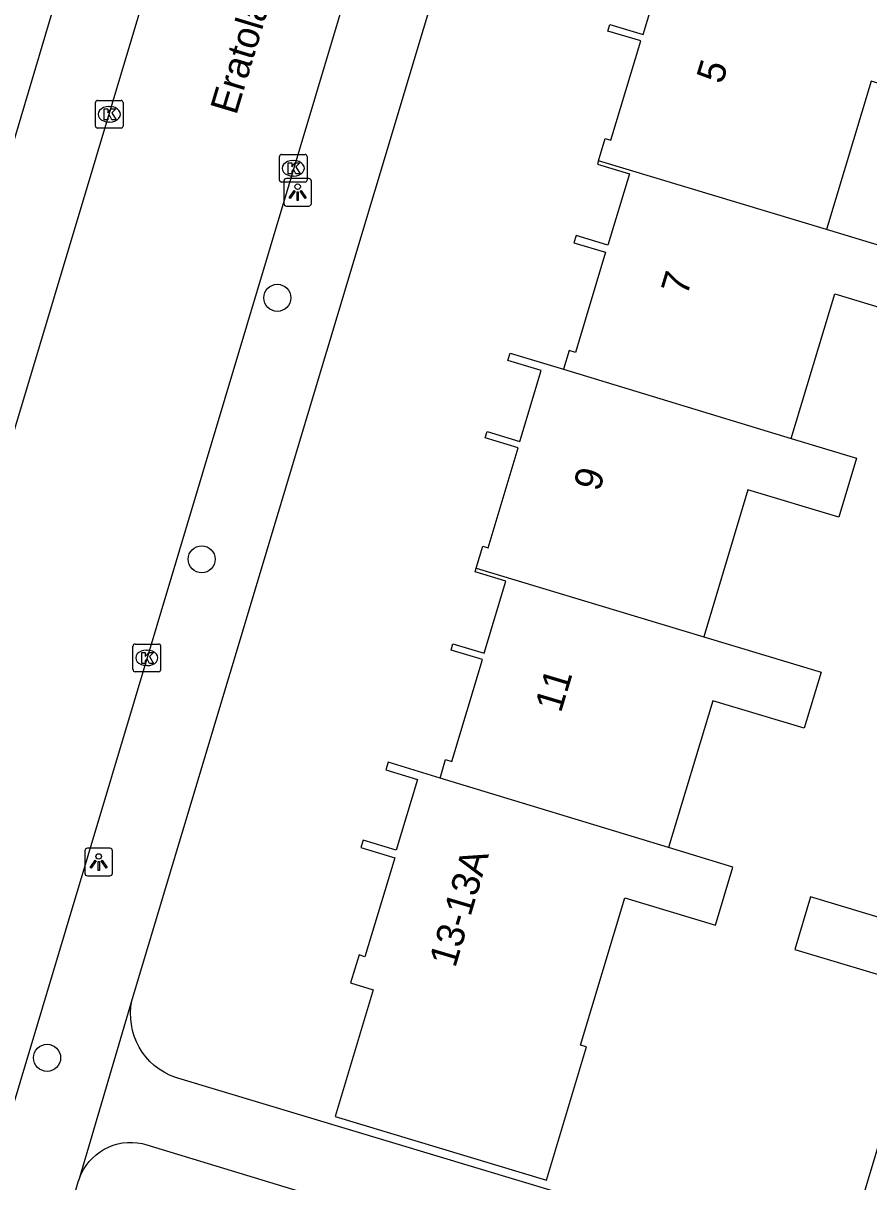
# Model space of a CAD drawing. Extents: x 162186 to 163152, y 385513 to 386513.
# Drawn here: x 162701.67 to 162732.25, y 386139.27 to 386181.19 of the extents above; entities that cross this region are included whole.
import ezdxf

# ---------------------------------------------------------------- set-up
doc = ezdxf.new("R2010")
doc.units = 0
for name, color, linetype in [('IMGEO_Boom', 7, 'Continuous'), ('IMGEO_Kolk', 7, 'Continuous'), ('IMGEO_Lichtpunt', 7, 'Continuous'), ('IMGEO_Openbare_ruimte_label', 7, 'Continuous'), ('IMGEO_Pand', 7, 'Continuous'), ('IMGEO_Pand_nummerreeks', 7, 'Continuous'), ('IMGEO_Rijbaan_lokaal_open', 7, 'Continuous'), ('IMGEO_Voetpad_open', 7, 'Continuous')]:
    doc.layers.add(name, color=color, linetype=linetype)

msp = doc.modelspace()

# ---------------------------------------------------------------- linework, layer by layer
at = {"layer": 'IMGEO_Boom'}
for centre in [(162710.859, 386171.253), (162708.126, 386161.794), (162702.532, 386143.754)]:
    msp.add_circle(centre, 0.489, dxfattribs=at)
at = {"layer": 'IMGEO_Kolk'}
for p, q in [((162704.281, 386177.469), (162704.281, 386178.321)), ((162704.356, 386178.395), (162705.208, 386178.395)), ((162704.769, 386178.175), (162704.794, 386178.175)), ((162705.282, 386178.321), (162705.282, 386177.469)), ((162705.208, 386177.395), (162704.356, 386177.395)), ((162704.792, 386177.615), (162704.767, 386177.615)), ((162710.936, 386175.515), (162710.936, 386176.367)), ((162711.011, 386176.441), (162711.863, 386176.441)), ((162711.424, 386176.221), (162711.449, 386176.221)), ((162711.937, 386176.367), (162711.937, 386175.515)), ((162711.447, 386175.661), (162711.422, 386175.661)), ((162711.863, 386175.441), (162711.011, 386175.441)), ((162705.639, 386157.8), (162705.639, 386158.652)), ((162705.714, 386158.726), (162706.566, 386158.726)), ((162706.127, 386158.506), (162706.152, 386158.506)), ((162706.64, 386158.652), (162706.64, 386157.8)), ((162706.566, 386157.726), (162705.714, 386157.726)), ((162706.15, 386157.946), (162706.125, 386157.946))]:
    msp.add_line(p, q, dxfattribs=at)
for points in [[(162704.281, 386177.469), (162704.281, 386178.321)], [(162704.356, 386178.395), (162705.208, 386178.395)], [(162705.282, 386178.321), (162705.282, 386177.469)], [(162704.602, 386178.095), (162704.725, 386178.095), (162704.725, 386177.944), (162704.855, 386178.095), (162705.019, 386178.095), (162704.873, 386177.944), (162705.026, 386177.695), (162704.874, 386177.695), (162704.789, 386177.859), (162704.725, 386177.792), (162704.725, 386177.695), (162704.602, 386177.695), (162704.602, 386178.095)], [(162705.208, 386177.395), (162704.356, 386177.395)], [(162710.936, 386175.515), (162710.936, 386176.367)], [(162711.011, 386176.441), (162711.863, 386176.441)], [(162711.257, 386176.141), (162711.38, 386176.141), (162711.38, 386175.99), (162711.51, 386176.141), (162711.674, 386176.141), (162711.528, 386175.99), (162711.681, 386175.741), (162711.529, 386175.741), (162711.444, 386175.905), (162711.38, 386175.838), (162711.38, 386175.741), (162711.257, 386175.741), (162711.257, 386176.141)], [(162711.937, 386176.367), (162711.937, 386175.515)], [(162711.863, 386175.441), (162711.011, 386175.441)], [(162705.639, 386157.8), (162705.639, 386158.652)], [(162705.714, 386158.726), (162706.566, 386158.726)], [(162706.64, 386158.652), (162706.64, 386157.8)], [(162705.96, 386158.426), (162706.083, 386158.426), (162706.083, 386158.275), (162706.213, 386158.426), (162706.377, 386158.426), (162706.231, 386158.275), (162706.384, 386158.026), (162706.232, 386158.026), (162706.147, 386158.19), (162706.083, 386158.123), (162706.083, 386158.026), (162705.96, 386158.026), (162705.96, 386158.426)], [(162706.566, 386157.726), (162705.714, 386157.726)]]:
    msp.add_lwpolyline(points, dxfattribs=at)
for centre, start, end in [((162704.358, 386178.319), 91.552, 178.448), ((162704.358, 386178.319), 91.552, 178.448), ((162705.206, 386178.319), 1.552, 88.448), ((162705.206, 386178.319), 1.552, 88.448), ((162704.358, 386177.471), 181.552, 268.448), ((162704.358, 386177.471), 181.552, 268.448), ((162705.206, 386177.471), 271.552, 358.448), ((162705.206, 386177.471), 271.552, 358.448), ((162711.013, 386176.365), 91.552, 178.448), ((162711.013, 386176.365), 91.552, 178.448), ((162711.861, 386176.365), 1.552, 88.448), ((162711.861, 386176.365), 1.552, 88.448), ((162711.013, 386175.517), 181.552, 268.448), ((162711.013, 386175.517), 181.552, 268.448), ((162711.861, 386175.517), 271.552, 358.448), ((162711.861, 386175.517), 271.552, 358.448), ((162705.716, 386158.65), 91.552, 178.448), ((162705.716, 386158.65), 91.552, 178.448), ((162706.564, 386158.65), 1.552, 88.448), ((162706.564, 386158.65), 1.552, 88.448), ((162705.716, 386157.802), 181.552, 268.448), ((162705.716, 386157.802), 181.552, 268.448), ((162706.564, 386157.802), 271.552, 358.448), ((162706.564, 386157.802), 271.552, 358.448)]:
    msp.add_arc(centre, 0.0765, start, end, dxfattribs=at)
for centre, major_axis, ratio, start_param, end_param in [((162704.768, 386177.895), (-0.387, 0.002), 0.722429, 4.712389, 7.853982), ((162704.793, 386177.895), (-0.39, 0.002), 0.717154, 1.570796, 4.712389), ((162711.423, 386175.941), (-0.387, 0.002), 0.722429, 4.712389, 7.853982), ((162711.448, 386175.941), (-0.39, 0.002), 0.717154, 1.570796, 4.712389), ((162706.126, 386158.226), (-0.387, 0.002), 0.722429, 4.712389, 7.853982), ((162706.151, 386158.226), (-0.39, 0.002), 0.717154, 1.570796, 4.712389)]:
    msp.add_ellipse(centre, major_axis=major_axis, ratio=ratio, start_param=start_param, end_param=end_param, dxfattribs=at)
at = {"layer": 'IMGEO_Lichtpunt'}
for p, q in [((162711.096, 386175.476), (162711.096, 386174.669)), ((162711.096, 386175.476), (162711.096, 386174.669)), ((162711.998, 386175.571), (162711.19, 386175.571)), ((162711.998, 386175.571), (162711.19, 386175.571)), ((162712.092, 386174.669), (162712.092, 386175.476)), ((162712.092, 386174.669), (162712.092, 386175.476)), ((162711.19, 386174.575), (162711.998, 386174.575)), ((162711.19, 386174.575), (162711.998, 386174.575)), ((162704.801, 386151.338), (162703.993, 386151.338)), ((162704.801, 386151.338), (162703.993, 386151.338)), ((162703.899, 386151.243), (162703.899, 386150.436)), ((162703.899, 386151.243), (162703.899, 386150.436)), ((162704.895, 386150.436), (162704.895, 386151.243)), ((162704.895, 386150.436), (162704.895, 386151.243)), ((162703.993, 386150.342), (162704.801, 386150.342)), ((162703.993, 386150.342), (162704.801, 386150.342))]:
    msp.add_line(p, q, dxfattribs=at)
for points in [[(162711.47, 386175.14), (162711.509, 386175.112), (162711.321, 386174.85), (162711.283, 386174.877), (162711.47, 386175.14)], [(162711.572, 386175.092), (162711.619, 386175.092), (162711.619, 386174.77), (162711.572, 386174.77), (162711.572, 386175.092)], [(162711.682, 386175.112), (162711.72, 386175.139), (162711.907, 386174.877), (162711.868, 386174.849), (162711.682, 386175.112)], [(162704.273, 386150.907), (162704.312, 386150.879), (162704.124, 386150.617), (162704.086, 386150.644), (162704.273, 386150.907)], [(162704.485, 386150.879), (162704.523, 386150.906), (162704.71, 386150.644), (162704.671, 386150.616), (162704.485, 386150.879)], [(162704.375, 386150.859), (162704.422, 386150.859), (162704.422, 386150.537), (162704.375, 386150.537), (162704.375, 386150.859)]]:
    msp.add_lwpolyline(points, dxfattribs=at)
for centre in [(162711.595, 386175.274), (162704.398, 386151.041)]:
    msp.add_circle(centre, 0.0994, dxfattribs=at)
for centre, start, end in [((162711.19, 386175.476), 90, 180), ((162711.19, 386175.476), 90, 180), ((162711.998, 386175.476), 0, 90), ((162711.998, 386175.476), 0, 90), ((162711.19, 386174.669), 180, 270), ((162711.19, 386174.669), 180, 270), ((162711.998, 386174.669), 270, 0), ((162711.998, 386174.669), 270, 360), ((162703.993, 386151.243), 90, 180), ((162703.993, 386151.243), 90, 180), ((162704.801, 386151.243), 0, 90), ((162704.801, 386151.243), 0, 90), ((162703.993, 386150.436), 180, 270), ((162703.993, 386150.436), 180, 270), ((162704.801, 386150.436), 270, 0), ((162704.801, 386150.436), 270, 360)]:
    msp.add_arc(centre, 0.0946, start, end, dxfattribs=at)
at = {"layer": 'IMGEO_Pand'}
for points in [[(162704.256, 386186.807), (162701.088, 386176.13)], [(162722.473, 386176.205), (162722.718, 386177.017), (162722.921, 386176.955), (162724.003, 386180.547), (162722.812, 386180.905), (162722.885, 386181.146), (162724.089, 386180.784), (162724.871, 386183.382), (162723.642, 386183.752), (162723.717, 386183.999), (162725.644, 386183.419)], [(162733.932, 386180.882), (162736.214, 386180.195), (162735.589, 386178.119), (162732.336, 386179.099), (162730.718, 386173.725)], [(162722.473, 386176.205), (162722.438, 386176.087), (162723.594, 386175.739), (162722.817, 386173.158), (162721.667, 386173.504), (162721.589, 386173.246), (162722.729, 386172.903), (162721.639, 386169.28), (162721.411, 386169.348), (162721.206, 386168.668)], [(162730.718, 386173.725), (162722.473, 386176.205)], [(162734.871, 386172.211), (162734.944, 386172.452), (162730.718, 386173.725)], [(162729.447, 386166.166), (162731.022, 386171.398), (162734.327, 386170.403)], [(162718.05, 386161.466), (162718.289, 386162.262), (162718.488, 386162.202), (162719.577, 386165.821), (162718.378, 386166.182), (162718.447, 386166.411), (162719.629, 386166.055), (162720.403, 386168.624), (162719.2, 386168.986), (162719.279, 386169.248), (162721.206, 386168.668)], [(162721.206, 386168.668), (162729.447, 386166.166)], [(162729.447, 386166.166), (162731.813, 386165.454), (162731.169, 386163.313), (162727.884, 386164.302), (162726.285, 386158.99)], [(162716.745, 386153.878), (162716.947, 386154.551), (162717.174, 386154.482), (162718.283, 386158.165), (162717.146, 386158.508), (162717.213, 386158.73), (162718.339, 386158.391), (162719.127, 386161.007), (162718.013, 386161.343), (162718.05, 386161.466)], [(162718.05, 386161.466), (162726.285, 386158.99)], [(162726.285, 386158.99), (162730.533, 386157.711), (162729.92, 386155.677), (162726.607, 386156.674), (162725.007, 386151.359)], [(162716.745, 386153.878), (162714.867, 386154.45), (162714.784, 386154.175), (162715.929, 386153.83), (162715.157, 386151.265), (162713.959, 386151.626), (162713.88, 386151.361), (162715.108, 386150.991), (162714.031, 386147.414), (162713.816, 386147.479), (162713.51, 386146.465), (162714.328, 386146.218), (162712.947, 386141.63), (162720.593, 386139.328), (162722.045, 386144.149), (162721.822, 386144.216), (162723.427, 386149.548), (162726.709, 386148.559), (162727.34, 386150.656), (162725.007, 386151.359)], [(162725.007, 386151.359), (162716.745, 386153.878)], [(162733.694, 386146.438), (162734.266, 386148.34), (162730.148, 386149.579), (162729.576, 386147.678), (162733.694, 386146.438)]]:
    msp.add_lwpolyline(points, dxfattribs=at)
at = {"layer": 'IMGEO_Rijbaan_lokaal_open'}
for points in [[(162733.627, 386250), (162699.069, 386134.636)], [(162684.842, 386111.426), (162710.296, 386196.346)]]:
    msp.add_lwpolyline(points, dxfattribs=at)
at = {"layer": 'IMGEO_Voetpad_open'}
for points in [[(162705.601, 386145.815), (162705.654, 386146.025), (162721.387, 386198.465), (162721.434, 386198.607)], [(162747.552, 386190.45), (162731.855, 386138.123)], [(162703.7, 386139.388), (162705.601, 386145.815)], [(162728.865, 386136.516), (162707.258, 386143.015), (162707.155, 386143.049), (162706.955, 386143.131), (162706.763, 386143.23), (162706.581, 386143.346), (162706.409, 386143.478), (162706.25, 386143.625), (162706.105, 386143.785), (162705.975, 386143.958), (162705.861, 386144.142), (162705.764, 386144.335), (162705.684, 386144.536), (162705.622, 386144.743), (162705.58, 386144.955), (162705.556, 386145.17), (162705.552, 386145.386), (162705.567, 386145.602), (162705.601, 386145.815)], [(162703.7, 386139.388), (162703.767, 386139.551), (162703.849, 386139.708), (162703.944, 386139.857), (162704.053, 386139.997), (162704.173, 386140.127), (162704.305, 386140.245), (162704.446, 386140.352), (162704.597, 386140.445), (162704.755, 386140.524), (162704.92, 386140.589), (162705.09, 386140.639), (162705.263, 386140.673), (162705.439, 386140.692), (162705.616, 386140.695), (162705.793, 386140.682), (162705.968, 386140.654), (162706.139, 386140.61), (162718.776, 386136.755)], [(162703.362, 386138.221), (162703.404, 386138.39), (162703.662, 386139.272), (162703.7, 386139.388)]]:
    msp.add_lwpolyline(points, dxfattribs=at)

# ---------------------------------------------------------------- texts
at = {"layer": 'IMGEO_Openbare_ruimte_label'}
msp.add_text('Eratolaan', height=1, rotation=73.2678, dxfattribs=at).set_placement((162709.374, 386177.836))
at = {"layer": 'IMGEO_Pand_nummerreeks'}
for s, rotation, p in [('5', 73.1218, (162726.955, 386178.954)), ('7', 73.161, (162725.676, 386171.295)), ('9', 73.3957, (162722.511, 386164.211)), ('11', 73.3386, (162721.115, 386156.208)), ('13-13A', 73.5048, (162717.294, 386146.982))]:
    msp.add_text(s, height=1, rotation=rotation, dxfattribs=at).set_placement(p)

doc.saveas('drawing.dxf')
